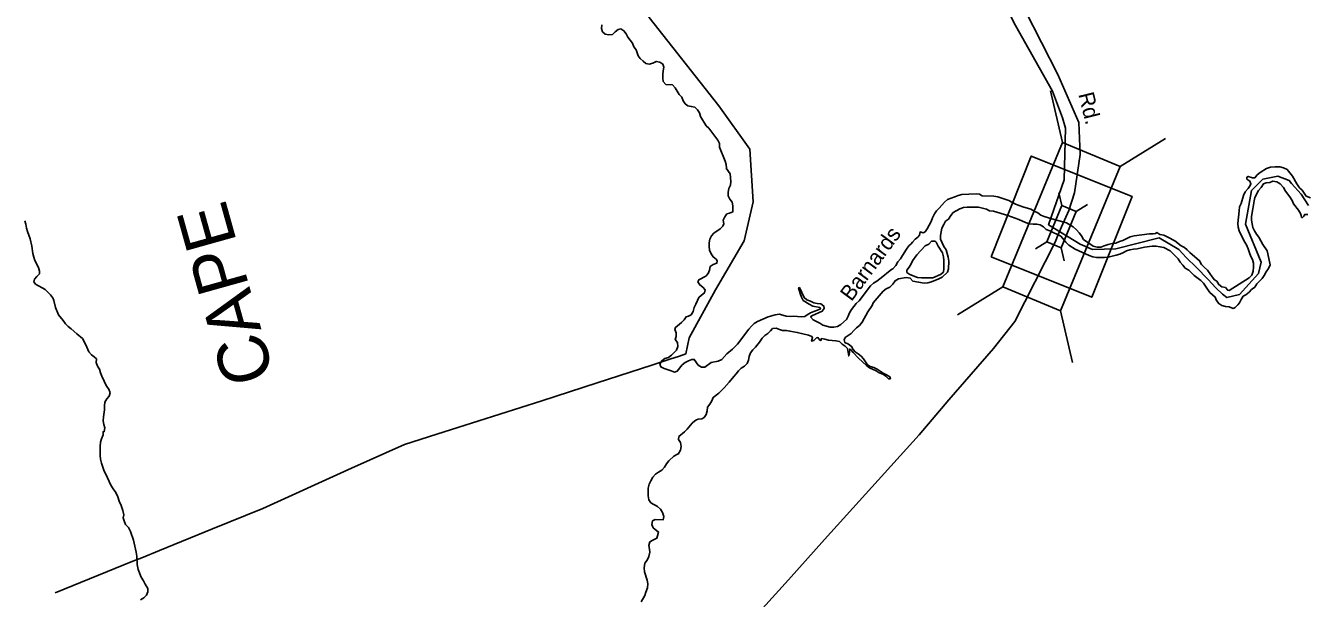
# Model space of a CAD drawing. Extents: x 1945482 to 2853149, y 66427 to 1015778.
# Drawn here: x 2316984 to 2322371, y 148924 to 151330 of the extents above; entities that cross this region are included whole.
import ezdxf

# ---------------------------------------------------------------- set-up
doc = ezdxf.new("R2010")
doc.units = 0
for name, color, linetype in [('Old_Level_11', 7, 'Continuous'), ('Old_Level_21', 7, 'Continuous'), ('Old_Level_31', 7, 'Continuous'), ('Old_Level_32', 7, 'Continuous'), ('Old_Level_35', 7, 'Continuous'), ('Old_Level_48', 7, 'Continuous'), ('Old_Level_49', 7, 'Continuous'), ('Old_Level_50', 7, 'Continuous'), ('Old_Level_60', 7, 'Continuous'), ('Old_Level_61', 7, 'Continuous')]:
    doc.layers.add(name, color=color, linetype=linetype)

msp = doc.modelspace()

# ---------------------------------------------------------------- linework, layer by layer
at = {"layer": 'Old_Level_31'}
msp.add_lwpolyline([(2321041.2, 150358.1), (2321210.4, 150781.4), (2321634.1, 150612.1), (2321464.9, 150188.7)], close=True, dxfattribs=at)
at = {"layer": 'Old_Level_32'}
msp.add_lwpolyline([(2321337.6, 150485.1), (2321368.2, 150553.3), (2321391.7, 150627.3), (2321416.6, 150787.9), (2321410.2, 150922.6), (2321322, 151124.7), (2321185, 151392.9)], dxfattribs=at)
at = {"layer": 'Old_Level_35'}
msp.add_lwpolyline([(2320081.2, 148880.5), (2320190.3, 149001), (2320340.9, 149170.5), (2320739.8, 149611.1), (2320864, 149757.9), (2321051.6, 149973.1), (2321140.9, 150086.1), (2321310.6, 150420.4), (2321323.5, 150452.1), (2321337.6, 150485.1)], dxfattribs=at)
at = {"layer": 'Old_Level_48'}
for points in [[(2321467.6, 150389.7), (2321415.5, 150411), (2321283.5, 150493.1), (2321349.1, 150682.3), (2321354.1, 150899.3), (2321341.5, 150942.2), (2321299.6, 151054.3), (2321144.8, 151330.8), (2320953.2, 151711.7), (2320854.8, 151880.8), (2320743.8, 152029.7), (2320627, 152155.5), (2320458.9, 152288.8), (2319931.8, 152622.6)], [(2322375.4, 150573.8), (2322345.2, 150621.8), (2322304.2, 150667.2), (2322294.7, 150679.8), (2322246.8, 150697.5), (2322183.8, 150684.9), (2322135.9, 150636.9), (2322110.7, 150495.6), (2322176.2, 150336.7), (2322166.1, 150288.7), (2322085.4, 150200.4), (2322032.5, 150187.8), (2322014.6, 150201.6), (2321985.5, 150228.5), (2321954.1, 150263.2), (2321904, 150315.3), (2321862.5, 150353.6), (2321830.7, 150389.7), (2321747.5, 150437.6), (2321565.9, 150392.2), (2321467.6, 150389.7)]]:
    msp.add_lwpolyline(points, dxfattribs=at)
at = {"layer": 'Old_Level_49'}
for points in [[(2321467.6, 150389.7), (2321415.5, 150411), (2321283.5, 150493.1), (2321349.1, 150682.3), (2321354.1, 150899.3), (2321341.5, 150942.2), (2321299.6, 151054.3), (2321144.8, 151330.8), (2320953.2, 151711.7), (2320854.8, 151880.8), (2320743.8, 152029.7), (2320627, 152155.5), (2320458.9, 152288.8), (2319931.8, 152622.6)], [(2322375.4, 150573.8), (2322345.2, 150621.8), (2322304.2, 150667.2), (2322294.7, 150679.8), (2322246.8, 150697.5), (2322183.8, 150684.9), (2322135.9, 150636.9), (2322110.7, 150495.6), (2322176.2, 150336.7), (2322166.1, 150288.7), (2322085.4, 150200.4), (2322032.5, 150187.8), (2322014.6, 150201.6), (2321985.5, 150228.5), (2321954.1, 150263.2), (2321904, 150315.3), (2321862.5, 150353.6), (2321830.7, 150389.7), (2321747.5, 150437.6), (2321565.9, 150392.2), (2321467.6, 150389.7)]]:
    msp.add_lwpolyline(points, dxfattribs=at)
at = {"layer": 'Old_Level_50'}
for p, q in [((2321291.6, 151056), (2321342.1, 150838.4)), ((2321774.2, 150855.8), (2321584.6, 150737.8)), ((2321326.1, 150627.8), (2321338.8, 150573.4)), ((2321446.8, 150577.7), (2321399.4, 150548.3)), ((2321275.9, 150421.9), (2321228.5, 150392.4)), ((2321336.5, 150396.7), (2321349.1, 150342.3)), ((2321090.7, 150232.3), (2320901, 150114.4)), ((2321333.1, 150131.7), (2321383.6, 149914.2)), ((2319691.8, 149928.7), (2319615.2, 149903.7)), ((2319731.7, 149941.6), (2319691.8, 149928.7)), ((2319615.2, 149903.7), (2319385.7, 149829)), ((2317769.1, 149215.4), (2317545.9, 149124.6)), ((2317545.9, 149124.6), (2317472, 149094.5)), ((2317435, 149079.5), (2317107.4, 148946.2)), ((2317472, 149094.5), (2317435, 149079.5))]:
    msp.add_line(p, q, dxfattribs=at)
for points in [[(2319034.4, 151755.8), (2319402.8, 151545.9), (2319604.6, 151363.2), (2319897.6, 150993.2), (2320027.3, 150810.6), (2320041.7, 150589.5), (2320003.3, 150426.1), (2319883.2, 150219.4), (2319772.7, 150017.6), (2319758.3, 149950.3), (2319731.7, 149941.6)], [(2321336.5, 150396.7), (2321399.4, 150548.3), (2321338.8, 150573.4), (2321275.9, 150421.9), (2321336.5, 150396.7)], [(2319385.7, 149829), (2319153, 149753.3), (2318711.9, 149613.5)], [(2318711.9, 149613.5), (2318576.5, 149570.7), (2318353.9, 149470)], [(2318353.9, 149470), (2317980.9, 149301.5), (2317769.1, 149215.4)]]:
    msp.add_lwpolyline(points, dxfattribs=at)
msp.add_lwpolyline([(2321333.1, 150131.7), (2321584.6, 150737.8), (2321342.1, 150838.4), (2321090.7, 150232.3)], close=True, dxfattribs=at)
at = {"layer": 'Old_Level_60'}
for points in [[(2319844, 150909.4), (2319820, 150948.5), (2319816.5, 150963.3), (2319808, 150976.1), (2319797, 150986.7), (2319781.7, 150990.3), (2319766.5, 150992.5), (2319756, 151001.7), (2319747.7, 151014.2), (2319741.2, 151028.6), (2319730.7, 151040.4), (2319721.7, 151053.8), (2319714.2, 151068.4), (2319703.2, 151080.5), (2319674, 151082.9), (2319664, 151094.4), (2319662.2, 151109.4), (2319662, 151124.9), (2319663.2, 151140.5), (2319666.2, 151155.9), (2319662, 151168.1), (2319649.5, 151176.4), (2319634.5, 151179.6), (2319620.5, 151172.6), (2319605.2, 151168.1), (2319591.2, 151171.1), (2319579, 151180.3), (2319567, 151191), (2319558, 151202.9), (2319549.2, 151228.5), (2319540.5, 151241.3), (2319534.5, 151255.5), (2319525.2, 151268.5), (2319514.7, 151280.7), (2319507.5, 151295.3), (2319498.7, 151308), (2319486, 151316.4), (2319474, 151314), (2319461.5, 151303.8), (2319450.2, 151293), (2319435, 151291.6), (2319419.5, 151293.7), (2319408.5, 151304.1), (2319404.5, 151318), (2319405, 151333.4)], [(2320181, 150109.1), (2320166.5, 150113.5), (2320150.5, 150117), (2320134.2, 150115.4), (2320104, 150106), (2320059.5, 150087.1), (2320045.5, 150078.4), (2320034.2, 150066.7), (2320023.7, 150054.9), (2319975.7, 149992.1), (2319955, 149969.9), (2319930.5, 149950.9), (2319910, 149927), (2319895.2, 149920.7), (2319864.5, 149914.5), (2319839, 149895.2), (2319824.2, 149894.8), (2319810.7, 149902.9), (2319794, 149927.6), (2319783.5, 149927.2), (2319769.5, 149922), (2319755.5, 149914), (2319743, 149904.2), (2319722.5, 149878.1), (2319711, 149873.9), (2319697, 149879.6), (2319667.2, 149890), (2319653, 149896.8), (2319650, 149908), (2319657.2, 149921.8), (2319670.7, 149931), (2319685.5, 149936.2), (2319697.7, 149945), (2319719.7, 149966.5), (2319724.5, 149982), (2319723.2, 149998.8), (2319713.2, 150011.1), (2319718.7, 150023.8), (2319718.2, 150039.3), (2319713, 150053.4), (2319715.7, 150062.1), (2319740, 150082.3), (2319751.7, 150093.6), (2319760.2, 150106.4), (2319769.7, 150108.7), (2319781.2, 150115.4), (2319789, 150129.4), (2319793.7, 150145.1), (2319801, 150159.3), (2319813, 150188), (2319824.2, 150197.8), (2319836.5, 150206.8), (2319839.5, 150220), (2319829.7, 150231.6), (2319817.2, 150240.8), (2319808.7, 150253.2), (2319813.5, 150262.2), (2319842.2, 150276.8), (2319852, 150288.3), (2319858.2, 150302.7), (2319861.5, 150318), (2319874.2, 150326.8), (2319889, 150332.4), (2319891, 150341.6), (2319885.5, 150349.3), (2319873, 150358.3), (2319864.5, 150371.7), (2319857.7, 150386.2), (2319856, 150401.3), (2319856, 150416.7), (2319859.7, 150432), (2319866.5, 150446.4), (2319877, 150458.2), (2319903.2, 150475.6), (2319914.2, 150487.7), (2319918.2, 150497.3), (2319915.7, 150512.8), (2319922.7, 150526.7), (2319931.5, 150539.2), (2319942.5, 150541.5), (2319956, 150547.4), (2319955.5, 150557.6), (2319956, 150573.3), (2319952.7, 150588), (2319944.2, 150601.3), (2319937.2, 150614.8), (2319936, 150630.8), (2319939.5, 150645.6), (2319946, 150659.8), (2319947.5, 150675.6), (2319945, 150706.9), (2319928.2, 150731.4), (2319929.7, 150731), (2319927.5, 150746.1), (2319923.7, 150761), (2319900.7, 150819), (2319900.7, 150834.2), (2319893.7, 150848.5), (2319855.7, 150898.8), (2319844, 150909.4)], [(2321400.5, 150471.7), (2321412, 150458.8), (2321421.5, 150446.3), (2321429.7, 150431.5), (2321471, 150403.9), (2321487, 150399.1), (2321503, 150399.4), (2321517.2, 150404.9), (2321534.2, 150409.9), (2321551, 150413.9), (2321566, 150416.5), (2321581.2, 150422.8), (2321595.5, 150427.3), (2321626.5, 150442.2), (2321643, 150446), (2321675.5, 150451.1), (2321707, 150454.6), (2321722.5, 150455), (2321733, 150456.4), (2321738.5, 150460.2), (2321751.2, 150452.4), (2321768, 150449.6), (2321785, 150441.1), (2321813.5, 150425), (2321840.5, 150404.7), (2321854.5, 150397.1), (2321865.5, 150388.5), (2321877.2, 150376.1), (2321917.5, 150342.1), (2321925.5, 150326.9), (2321937.2, 150314.8), (2321950.7, 150302.3), (2321961, 150288.7), (2321970.2, 150273.9), (2321981, 150261.5), (2321990, 150256.7), (2321998.2, 150242.1), (2322011, 150233), (2322026.2, 150229.9), (2322036.5, 150218.3), (2322042.2, 150217.5), (2322125.7, 150270), (2322137.7, 150281.6), (2322143, 150298.7), (2322145, 150315.3), (2322144, 150332.4), (2322140.2, 150346.9), (2322133.2, 150360.2), (2322127.2, 150375.4), (2322121.7, 150392.4), (2322114.5, 150409.1), (2322105.2, 150424.5), (2322083.5, 150467.3), (2322079.7, 150483.3), (2322078.5, 150499.1), (2322083.5, 150551.9), (2322086.2, 150568.1), (2322092, 150583.1), (2322102.7, 150616.7), (2322110, 150632.2), (2322121.5, 150645.5), (2322130.5, 150658.8), (2322133.5, 150665.6), (2322129.5, 150676.6), (2322117, 150685), (2322116, 150692.5), (2322122, 150696.4), (2322139.5, 150690.1), (2322150, 150690.4), (2322160, 150702.9), (2322173, 150712.9), (2322199.7, 150729.1), (2322216, 150734.7), (2322235.5, 150736.2), (2322255.5, 150736.3), (2322270.7, 150732.4), (2322285.7, 150725), (2322309, 150698), (2322327, 150665.2), (2322337.5, 150648.4), (2322349.2, 150638.3), (2322366.2, 150613.5), (2322383.7, 150605.7)], [(2322372.7, 150536), (2322359.5, 150536.4), (2322355.7, 150529.6), (2322350, 150523.1), (2322346.5, 150524.3), (2322345, 150532.3), (2322341.5, 150540.6), (2322333, 150555.1), (2322312.5, 150581.1), (2322306.5, 150595.7), (2322297.5, 150609.9), (2322278.5, 150634.9), (2322270, 150649.8), (2322256.2, 150664.5), (2322242, 150674), (2322225.7, 150676), (2322213.5, 150670.4), (2322197, 150669.1), (2322186.2, 150664.7), (2322177, 150650.3), (2322166, 150637), (2322150.5, 150607.8), (2322147, 150593), (2322142.2, 150560.7), (2322136.2, 150527.9), (2322136.2, 150512.6), (2322138.5, 150497.4), (2322142, 150481.5), (2322148, 150467.4)], [(2320181, 150109.1), (2320196.5, 150108.4), (2320212.5, 150109.6), (2320244, 150106.9), (2320259, 150107.1), (2320269.2, 150115.2), (2320283.2, 150122.9), (2320297.2, 150129.3), (2320311.7, 150134.5), (2320324.7, 150140.2), (2320322, 150145), (2320292.2, 150151.3), (2320277.5, 150158.9), (2320251.2, 150175.4), (2320244.5, 150189.5), (2320239, 150203.8), (2320234.5, 150218.5), (2320232.5, 150228.6), (2320237, 150229), (2320256.5, 150187.2), (2320267.7, 150177.8), (2320282.5, 150172.3), (2320296.5, 150165.3), (2320311.2, 150161.7), (2320326.7, 150161), (2320339, 150151.6), (2320340.7, 150141.2), (2320332, 150129.7), (2320288.2, 150110.6), (2320283.2, 150106), (2320294, 150094.3), (2320322, 150080), (2320335, 150071.7), (2320350, 150066.6), (2320365, 150063.4), (2320381.2, 150063), (2320396.2, 150065.9), (2320410, 150073.9), (2320433.5, 150094.9), (2320440.7, 150108.7), (2320446.5, 150123), (2320455, 150137.3), (2320464, 150150), (2320474.7, 150162.1), (2320486.5, 150173.5), (2320535.2, 150237), (2320547.5, 150247.9), (2320560.7, 150256.3), (2320587, 150275.4), (2320610.2, 150295.7), (2320623, 150305.7), (2320628.6, 150308.4), (2320629.3, 150308.7), (2320641, 150321.9), (2320650, 150337.6), (2320660.5, 150350.4), (2320669.7, 150363.7), (2320685.5, 150391.3), (2320695.7, 150404.4), (2320705.5, 150412.7), (2320711, 150420.6), (2320722.5, 150432.1), (2320734.2, 150441.4), (2320741.2, 150449.5), (2320743, 150463.3), (2320755.5, 150459.5), (2320764, 150463.9), (2320773.2, 150476.3), (2320789.5, 150507.5), (2320795, 150522.6), (2320803.5, 150538.6), (2320812.2, 150551.9), (2320823.5, 150562.8), (2320845.2, 150587.7), (2320858.5, 150598.7), (2320888.7, 150611), (2320903.2, 150615.9), (2320918, 150619.6), (2320948, 150622.3), (2320979.5, 150622.7), (2320993, 150621), (2321004.2, 150614.2), (2321053.5, 150613.5), (2321070, 150611.1), (2321115.5, 150595.4), (2321143.5, 150580.1), (2321175.2, 150568.6), (2321208, 150558), (2321222.2, 150550), (2321237.5, 150542.7), (2321250.5, 150533.3), (2321264.7, 150528), (2321297.2, 150518), (2321359, 150501.7), (2321387, 150484.1), (2321400.5, 150471.7)], [(2322148, 150467.4), (2322157, 150453.5), (2322167, 150440.9), (2322184.2, 150410.7), (2322201.5, 150383.1), (2322209.5, 150351.4), (2322215, 150325.5), (2322208, 150309.7), (2322197.5, 150295.7), (2322189.7, 150280.1), (2322180.7, 150267.7), (2322158.7, 150244.9), (2322149.7, 150230.4), (2322136, 150221.4), (2322125.5, 150210.3), (2322112.7, 150199.1), (2322101.5, 150193), (2322092, 150179.1), (2322086.2, 150165.3), (2322078.7, 150156.4), (2322067.5, 150145.3), (2322058.5, 150142), (2322042.7, 150147.9), (2322027, 150149.1), (2322011, 150154.4), (2321998, 150161.9), (2321988.5, 150175), (2321983.5, 150189.6), (2321961.5, 150208.5), (2321951.7, 150221.9), (2321943.2, 150235.8), (2321934.2, 150247.8), (2321923.7, 150259.4), (2321895.5, 150280.1), (2321872, 150301.9), (2321857.7, 150311.3), (2321848, 150322.9), (2321835.5, 150336), (2321827.5, 150349.4), (2321794.5, 150383.7), (2321767.5, 150397.3), (2321751.2, 150401.1), (2321735, 150403.1), (2321718.7, 150402.9), (2321686.5, 150399.5), (2321655.7, 150392.1), (2321639.7, 150390.3), (2321625, 150387.2), (2321610, 150383.1), (2321597.5, 150376.4), (2321583, 150370), (2321567.5, 150365), (2321550.5, 150361.6), (2321534, 150356.9), (2321518, 150355.4), (2321501.5, 150355.5), (2321485, 150356.1), (2321468.5, 150358.6), (2321453.2, 150363.8), (2321395.5, 150390.3), (2321368.5, 150407.8), (2321355.5, 150419.7), (2321334, 150445), (2321288, 150467.3), (2321272.7, 150473.3), (2321261.2, 150484.2), (2321248.5, 150492.2), (2321233.5, 150495.6), (2321217.7, 150495.7), (2321202.5, 150497.2), (2321186.5, 150503.1), (2321158.2, 150515.5), (2321111.5, 150531.7), (2321051, 150549.9), (2321035.5, 150551.8), (2321021.7, 150558.3), (2320989.2, 150566.4), (2320973.5, 150567.6), (2320941, 150567.5), (2320926, 150565.2), (2320910.5, 150560.2), (2320882.2, 150544.1), (2320871.7, 150531.4), (2320862.5, 150517.2), (2320850.5, 150507.9), (2320843.5, 150493.6), (2320835.2, 150479.4), (2320828.7, 150448.1), (2320829, 150432.1), (2320843, 150401.6), (2320852.2, 150387.3), (2320857.5, 150372.7), (2320861.7, 150357.2), (2320864.5, 150340.4), (2320862.5, 150307.9), (2320858.5, 150294.6), (2320836, 150272.7), (2320822.5, 150265.5), (2320791.2, 150253.9)], [(2320791.2, 150253.9), (2320776, 150249.6), (2320760.5, 150248.4), (2320712.5, 150256.9), (2320702, 150269.5), (2320684.7, 150271.1), (2320652, 150266.3), (2320638, 150258.1), (2320628.7, 150243.2), (2320616, 150231.6), (2320601.2, 150224.6), (2320587.5, 150213.7), (2320546.5, 150164.9), (2320542, 150154.6), (2320523.2, 150127.8), (2320499.5, 150084.3), (2320489.2, 150070.5), (2320475.5, 150059.8), (2320464.2, 150049.3), (2320453, 150037), (2320428, 150019.1), (2320424, 150009.5), (2320427.5, 149998.5), (2320442, 149991.5), (2320455, 149982.2), (2320462.5, 149969.6), (2320470, 149959.8), (2320483, 149951), (2320495, 149941.4), (2320505.5, 149930.6), (2320521.7, 149904.5), (2320533, 149897.8), (2320548.5, 149893.2), (2320562.5, 149886.4), (2320575, 149877.5), (2320588.2, 149869.7), (2320602.2, 149862.8), (2320615.5, 149854.7), (2320618.5, 149846.4), (2320610.5, 149846.5), (2320598.5, 149856.5), (2320586, 149865.3), (2320571.7, 149870.6), (2320558.5, 149879.4), (2320530, 149891.5), (2320517.7, 149901.3), (2320483.7, 149932.9), (2320461.5, 149956.2), (2320452.2, 149968.1), (2320447.5, 149971.2), (2320446, 149956.2), (2320443.5, 149942.1), (2320438.5, 149973.3), (2320428.7, 149982.9), (2320416, 149991.9)], [(2319586.7, 149071.5), (2319595.5, 149084.8), (2319602.7, 149099.4), (2319607.7, 149117.9), (2319606.2, 149131), (2319603, 149145.8), (2319607.7, 149160.6), (2319620, 149168.4), (2319636.2, 149176.2), (2319640, 149186.7), (2319644, 149202.2), (2319622, 149220.4), (2319616, 149234.3), (2319619, 149249), (2319629.2, 149254.3), (2319663.7, 149253.6), (2319665.5, 149268.2), (2319660.2, 149284.5), (2319652.2, 149298.7), (2319639.2, 149310.1), (2319611.7, 149325.5), (2319603, 149338.2), (2319601, 149354.7), (2319601, 149386.5), (2319604.7, 149403), (2319611.5, 149417.9), (2319620, 149432.9), (2319631, 149444.8), (2319643.5, 149454), (2319657.5, 149462.8), (2319669.2, 149474.8), (2319677.5, 149488.3), (2319687.5, 149500.8), (2319708.5, 149520.9), (2319723, 149529.2), (2319726.2, 149528.8), (2319736.5, 149546.3), (2319739, 149561.7), (2319736.5, 149577.9), (2319728.2, 149591.5), (2319729.2, 149603), (2319753.5, 149623.1), (2319764.7, 149634), (2319785.5, 149659), (2319796.2, 149669.6), (2319803, 149673.2), (2319810, 149676.9), (2319825.7, 149677.6), (2319835.2, 149683.4), (2319844, 149696.4), (2319848.7, 149711.2), (2319850, 149726.8), (2319860, 149739), (2319868.5, 149753), (2319874, 149768), (2319897.5, 149785.7), (2319920, 149807.5), (2319940.7, 149831.5), (2319959.7, 149856), (2319970.2, 149867.4), (2319980, 149879.9), (2319991.7, 149890.5), (2320005, 149898.6), (2320016, 149910.5), (2320022, 149924.8), (2320025.5, 149940.4), (2320030.5, 149955.1), (2320039.7, 149967.4), (2320051.7, 149978.7), (2320068.2, 150000), (2320079.2, 150016.3), (2320090, 150028), (2320102.7, 150036.6), (2320115, 150047.3), (2320123, 150057.3), (2320138.2, 150059.1), (2320152.5, 150052.9), (2320165.5, 150049.2), (2320181.2, 150049), (2320196.2, 150046.8), (2320211.7, 150043.2), (2320227.2, 150041.2), (2320273.5, 150029.1), (2320288, 150024.1), (2320290.7, 150018.9), (2320287.2, 150004.1), (2320297.2, 150007.4), (2320308.2, 150017.8), (2320313.7, 150019.2), (2320321.2, 150008.7), (2320326, 150006.3), (2320328.2, 150015.1), (2320343.2, 150013), (2320358, 150008.9), (2320389.5, 150006.2), (2320404.5, 150002.2), (2320416, 149991.9)], [(2319570.5, 148908.5), (2319586.5, 148935.5), (2319591.2, 148950.3), (2319598, 148967.3), (2319598.5, 148984.4), (2319595.5, 149000.3), (2319584.7, 149034.6), (2319583, 149052.3), (2319586.7, 149071.5)]]:
    msp.add_lwpolyline(points, dxfattribs=at)
at = {"layer": 'Old_Level_61'}
for points in [[(2316980.5, 150509.6), (2316985.5, 150495), (2316988, 150479.5), (2316991.5, 150464.2), (2317002.5, 150434.7), (2317010.7, 150403.9), (2317014, 150372.4), (2317018, 150357), (2317023, 150342.5), (2317037.5, 150313.4), (2317042.2, 150298.4), (2317041.7, 150287.1), (2317030.5, 150276.5), (2317020.7, 150264.2), (2317018.7, 150253.5), (2317025.7, 150243.8), (2317066, 150220.7), (2317088.5, 150198.8), (2317097.1, 150187.7), (2317098.2, 150186.3), (2317103, 150174.7), (2317109, 150144.9), (2317121.7, 150115), (2317141.7, 150090.5), (2317151.2, 150077.3), (2317162.2, 150065.9), (2317174.7, 150056.6), (2317198.7, 150035.2), (2317222.5, 150015.7), (2317236.7, 149988.1), (2317249.7, 149959.2), (2317260.2, 149947.1), (2317272.2, 149938.1), (2317281.7, 149929.5), (2317280.5, 149914.4), (2317286.2, 149899.8), (2317294.5, 149886.8), (2317299, 149871.5), (2317304.7, 149856.5), (2317324.5, 149815.4), (2317333.5, 149802.4), (2317338.7, 149787.3), (2317334.7, 149772.9), (2317325, 149761.3), (2317317.2, 149747.7), (2317315, 149732.1), (2317315.5, 149715.8), (2317311.2, 149685.9), (2317310.2, 149669.8), (2317312.2, 149654.4), (2317316.7, 149640), (2317314.2, 149624.1), (2317309.5, 149623.3), (2317309.5, 149610.4), (2317302.7, 149594), (2317299, 149579.4), (2317297.5, 149562.2), (2317297, 149524.4), (2317298.5, 149508.1), (2317302.2, 149492), (2317313.5, 149458.3), (2317321.7, 149444.7), (2317327.5, 149429.6), (2317342.2, 149399.6), (2317351.5, 149384.1), (2317362.5, 149368.1), (2317371, 149350.8), (2317377, 149332.2), (2317385, 149313.3), (2317392, 149293.2), (2317396.2, 149275.1), (2317394.2, 149262.2), (2317397.7, 149249.7), (2317404, 149233.7), (2317416, 149221.4), (2317424.7, 149205), (2317437.7, 149167.5), (2317449, 149117.1), (2317451.5, 149101.1), (2317453, 149065.4), (2317457.2, 149045), (2317470, 149013.1), (2317479.7, 148996.9), (2317486.5, 148982.9), (2317497.2, 148965.3), (2317498, 148951.5), (2317491.5, 148937.7), (2317481, 148926.1), (2317467.2, 148917.4)], [(2320782.2, 150269.9), (2320797.2, 150270.9), (2320828.5, 150284.9), (2320842, 150294.6), (2320843.5, 150309.7), (2320843.2, 150343.2), (2320841, 150358.7), (2320837, 150374.7), (2320818.7, 150403.5), (2320811.2, 150420), (2320806, 150424.5), (2320790.7, 150423.8), (2320779.2, 150411.7), (2320764.5, 150404.5), (2320730, 150366.4), (2320711.5, 150342), (2320705, 150329.1), (2320697, 150315.6), (2320688, 150302.6), (2320687.7, 150292.7), (2320700.2, 150284.1), (2320732, 150272.2), (2320749, 150270.4), (2320766.5, 150269.9), (2320782.2, 150269.9)]]:
    msp.add_lwpolyline(points, dxfattribs=at)

# ---------------------------------------------------------------- texts
at = {"layer": 'Old_Level_11'}
msp.add_text('Rd.', height=65.62, rotation=284.0254, dxfattribs=at).set_placement((2321407.8, 151041.6))
at = {"layer": 'Old_Level_21'}
for s, height, rotation, p in [('CAPE', 213.25, 105.6187, (2318030.6, 149854.9)), ('Barnards', 65.62, 53.5265, (2320454.7, 150167.8))]:
    msp.add_text(s, height=height, rotation=rotation, dxfattribs=at).set_placement(p)

doc.saveas('drawing.dxf')
